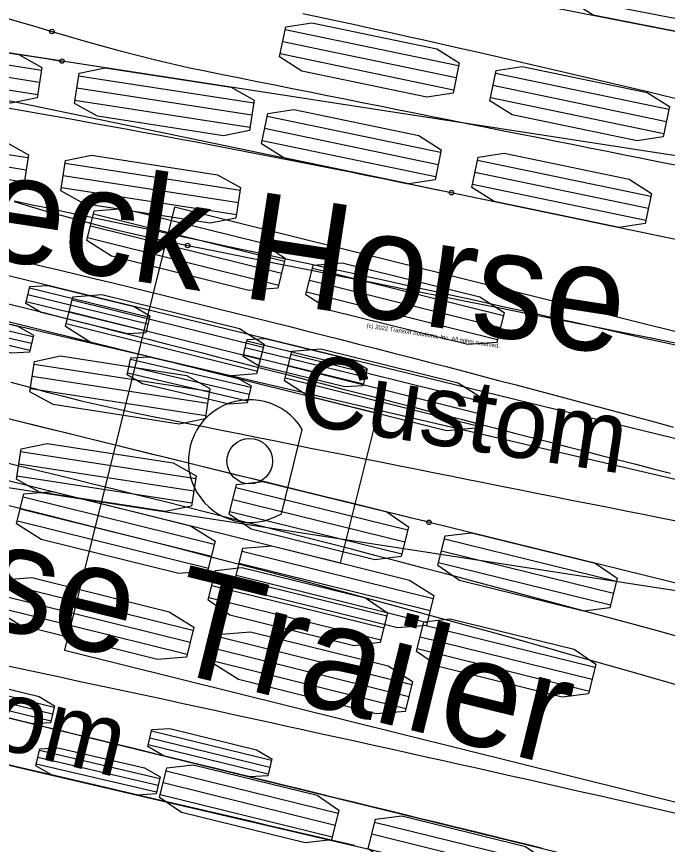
# Model space of a CAD drawing. Extents: x -14 to 1565148, y -25 to 642856.
# Drawn here: x 1565026.41 to 1565038.54, y 636492.98 to 636508.4 of the extents above; entities that cross this region are included whole.
import ezdxf

# ---------------------------------------------------------------- set-up
doc = ezdxf.new("R2010")
doc.units = 0
for name, color, linetype in [('DR_P_Headwall', 7, 'Continuous'), ('MT_P_Drums', 7, 'Continuous'), ('PM_P_Edge_Line', 7, 'Continuous'), ('TR_Turning_Path25', 7, 'Continuous'), ('TR_Turning_Path26', 7, 'Continuous'), ('TR_Turning_Path27', 7, 'Continuous'), ('TR_Turning_Path28 - Copy-1', 7, 'Continuous'), ('TR_Turning_Path29', 7, 'Continuous')]:
    doc.layers.add(name, color=color, linetype=linetype)

msp = doc.modelspace()

# ---------------------------------------------------------------- linework, layer by layer
at = {"layer": 'DR_P_Headwall'}
for p, q in [((1565044.399, 636499.139), (1565018.169, 636505.543)), ((1565028.858, 636502.665), (1565026.624, 636503.211)), ((1565028.889, 636502.792), (1565026.655, 636503.337)), ((1565028.827, 636502.539), (1565026.593, 636503.084)), ((1565032.937, 636501.804), (1565030.703, 636502.349)), ((1565032.906, 636501.677), (1565030.672, 636502.223)), ((1565032.875, 636501.551), (1565030.641, 636502.096)), ((1565016.272, 636497.771), (1565042.501, 636491.368)), ((1565027.115, 636495.526), (1565024.881, 636496.072)), ((1565027.053, 636495.273), (1565024.819, 636495.819)), ((1565027.084, 636495.4), (1565024.85, 636495.945)), ((1565031.163, 636494.538), (1565028.929, 636495.083)), ((1565031.132, 636494.411), (1565028.898, 636494.957)), ((1565031.101, 636494.285), (1565028.867, 636494.83))]:
    msp.add_line(p, q, dxfattribs=at)
for points in [[(1565026.244, 636503.906), (1565026.572, 636503.828), (1565026.9, 636503.75), (1565027.228, 636503.672), (1565027.555, 636503.593), (1565027.883, 636503.514), (1565028.21, 636503.435), (1565028.538, 636503.355), (1565028.865, 636503.276), (1565029.192, 636503.196), (1565029.519, 636503.115), (1565029.846, 636503.034), (1565030.173, 636502.954), (1565030.5, 636502.872), (1565030.827, 636502.791), (1565031.154, 636502.709), (1565031.48, 636502.627), (1565031.807, 636502.545), (1565032.134, 636502.462), (1565032.46, 636502.379), (1565032.786, 636502.296), (1565033.113, 636502.212), (1565033.439, 636502.129), (1565033.765, 636502.045), (1565034.091, 636501.96), (1565034.417, 636501.876), (1565034.743, 636501.791), (1565035.068, 636501.706), (1565035.394, 636501.62), (1565035.72, 636501.534), (1565036.045, 636501.449), (1565036.37, 636501.362), (1565036.696, 636501.276), (1565037.021, 636501.189), (1565037.346, 636501.102), (1565037.671, 636501.014), (1565037.996, 636500.927), (1565038.321, 636500.839), (1565038.646, 636500.751)], [(1565036.192, 636492.908), (1565035.871, 636492.986), (1565035.551, 636493.065), (1565035.23, 636493.143), (1565034.909, 636493.221), (1565034.589, 636493.299), (1565034.268, 636493.378), (1565033.948, 636493.456), (1565033.627, 636493.534), (1565033.307, 636493.612), (1565032.986, 636493.691), (1565032.666, 636493.769), (1565032.345, 636493.847), (1565032.025, 636493.925), (1565031.704, 636494.004), (1565031.384, 636494.082), (1565031.063, 636494.16), (1565030.743, 636494.238), (1565030.423, 636494.317), (1565030.102, 636494.395), (1565029.782, 636494.473), (1565029.462, 636494.551), (1565029.141, 636494.629), (1565028.821, 636494.708), (1565028.501, 636494.786), (1565028.18, 636494.864), (1565027.86, 636494.942), (1565027.54, 636495.02), (1565027.219, 636495.098), (1565026.899, 636495.176), (1565026.579, 636495.253), (1565026.258, 636495.33)]]:
    msp.add_lwpolyline(points, dxfattribs=at)
for points in [[(1565028.897, 636502.823), (1565028.82, 636502.508), (1565028.484, 636502.489), (1565026.875, 636502.882), (1565026.585, 636503.053), (1565026.662, 636503.369), (1565026.998, 636503.388), (1565028.607, 636502.995)], [(1565032.945, 636501.835), (1565032.867, 636501.519), (1565032.531, 636501.501), (1565030.923, 636501.893), (1565030.633, 636502.065), (1565030.71, 636502.381), (1565031.046, 636502.399), (1565032.655, 636502.007)], [(1565027.123, 636495.558), (1565027.046, 636495.242), (1565026.71, 636495.223), (1565025.101, 636495.616), (1565024.811, 636495.787), (1565024.889, 636496.103), (1565025.225, 636496.122), (1565026.833, 636495.729)], [(1565031.171, 636494.569), (1565031.094, 636494.254), (1565030.758, 636494.235), (1565029.149, 636494.628), (1565028.859, 636494.799), (1565028.936, 636495.115), (1565029.272, 636495.134), (1565030.881, 636494.741)]]:
    msp.add_lwpolyline(points, close=True, dxfattribs=at)
msp.add_arc((1564933.188, 636114.334), 396.808, 71.15589, 79.54898, dxfattribs=at)
at = {"layer": 'MT_P_Drums'}
for p, q in [((1565052.956, 636503.602), (1565017.377, 636509.092)), ((1565026.879, 636507.394), (1565023.618, 636507.898)), ((1565026.844, 636507.168), (1565023.583, 636507.671)), ((1565026.809, 636506.941), (1565023.548, 636507.445)), ((1565030.832, 636506.784), (1565027.571, 636507.288)), ((1565030.797, 636506.558), (1565027.536, 636507.061)), ((1565030.762, 636506.331), (1565027.501, 636506.835)), ((1565026.627, 636505.764), (1565023.366, 636506.267)), ((1565026.592, 636505.537), (1565023.331, 636506.04)), ((1565026.557, 636505.311), (1565023.296, 636505.814)), ((1565030.581, 636505.154), (1565027.319, 636505.657)), ((1565030.546, 636504.927), (1565027.284, 636505.43)), ((1565030.511, 636504.701), (1565027.249, 636505.204)), ((1565030.004, 636501.414), (1565026.742, 636501.918)), ((1565029.969, 636501.188), (1565026.707, 636501.691)), ((1565029.934, 636500.961), (1565026.672, 636501.465)), ((1565016.157, 636501.186), (1565051.736, 636495.696)), ((1565029.752, 636499.784), (1565026.49, 636500.287)), ((1565029.717, 636499.557), (1565026.456, 636500.061)), ((1565029.682, 636499.331), (1565026.421, 636499.834))]:
    msp.add_line(p, q, dxfattribs=at)
for points in [[(1565021.64, 636508.409), (1565021.971, 636508.361), (1565022.302, 636508.313), (1565022.633, 636508.265), (1565022.964, 636508.216), (1565023.294, 636508.167), (1565023.625, 636508.118), (1565023.956, 636508.069), (1565024.286, 636508.02), (1565024.617, 636507.97), (1565024.947, 636507.92), (1565025.278, 636507.871), (1565025.608, 636507.82), (1565025.939, 636507.77), (1565026.269, 636507.72), (1565026.599, 636507.669), (1565026.93, 636507.618), (1565027.26, 636507.567)], [(1565026.093, 636508.407), (1565026.42, 636508.312), (1565026.747, 636508.215), (1565027.073, 636508.118)], [(1565027.072, 636508.119), (1565027.394, 636508.023), (1565027.711, 636507.931), (1565028.028, 636507.843), (1565028.345, 636507.758), (1565028.662, 636507.676), (1565028.979, 636507.597), (1565029.295, 636507.522), (1565029.612, 636507.45), (1565029.928, 636507.383), (1565030.248, 636507.318), (1565030.574, 636507.253), (1565030.899, 636507.187), (1565031.225, 636507.122), (1565031.551, 636507.057), (1565031.876, 636506.992), (1565032.202, 636506.927), (1565032.527, 636506.862), (1565032.853, 636506.796), (1565033.179, 636506.731), (1565033.504, 636506.666), (1565033.83, 636506.601), (1565034.156, 636506.536), (1565034.481, 636506.471), (1565034.807, 636506.406), (1565035.133, 636506.341), (1565035.458, 636506.276), (1565035.784, 636506.211), (1565036.11, 636506.147), (1565036.435, 636506.082), (1565036.761, 636506.017), (1565037.087, 636505.952), (1565037.413, 636505.887), (1565037.738, 636505.822), (1565038.064, 636505.758), (1565038.39, 636505.693), (1565038.715, 636505.628)], [(1565026.372, 636504.949), (1565026.691, 636504.853), (1565027.011, 636504.76), (1565027.332, 636504.67), (1565027.654, 636504.583), (1565027.977, 636504.5), (1565028.3, 636504.419), (1565028.624, 636504.342), (1565028.949, 636504.269), (1565029.275, 636504.199), (1565029.602, 636504.133)], [(1565026.309, 636501.589), (1565026.635, 636501.497), (1565026.962, 636501.409), (1565027.291, 636501.324), (1565027.621, 636501.241), (1565027.953, 636501.163), (1565028.287, 636501.087), (1565028.623, 636501.015), (1565028.956, 636500.948), (1565029.282, 636500.882), (1565029.608, 636500.817), (1565029.934, 636500.752), (1565030.26, 636500.686), (1565030.587, 636500.621), (1565030.913, 636500.556), (1565031.239, 636500.491), (1565031.565, 636500.425), (1565031.891, 636500.36), (1565032.217, 636500.295), (1565032.543, 636500.23), (1565032.869, 636500.165), (1565033.195, 636500.1), (1565033.521, 636500.035), (1565033.847, 636499.97), (1565034.174, 636499.905), (1565034.5, 636499.84), (1565034.826, 636499.775), (1565035.152, 636499.71), (1565035.478, 636499.645), (1565035.804, 636499.58), (1565036.13, 636499.515), (1565036.456, 636499.45), (1565036.783, 636499.385), (1565037.109, 636499.32), (1565037.435, 636499.256), (1565037.761, 636499.191), (1565038.087, 636499.126), (1565038.413, 636499.061), (1565038.74, 636498.996)]]:
    msp.add_lwpolyline(points, dxfattribs=at)
for points in [[(1565026.888, 636507.45), (1565026.8, 636506.885), (1565026.317, 636506.785), (1565023.969, 636507.148), (1565023.539, 636507.388), (1565023.626, 636507.954), (1565024.109, 636508.054), (1565026.457, 636507.691)], [(1565030.841, 636506.84), (1565030.754, 636506.275), (1565030.271, 636506.175), (1565027.922, 636506.538), (1565027.492, 636506.778), (1565027.579, 636507.344), (1565028.062, 636507.444), (1565030.411, 636507.081)], [(1565026.636, 636505.82), (1565026.549, 636505.254), (1565026.066, 636505.155), (1565023.718, 636505.517), (1565023.287, 636505.758), (1565023.375, 636506.323), (1565023.857, 636506.423), (1565026.206, 636506.061)], [(1565030.589, 636505.21), (1565030.502, 636504.644), (1565030.019, 636504.545), (1565027.671, 636504.907), (1565027.241, 636505.148), (1565027.328, 636505.713), (1565027.811, 636505.813), (1565030.159, 636505.45)], [(1565030.012, 636501.471), (1565029.925, 636500.905), (1565029.442, 636500.805), (1565027.094, 636501.168), (1565026.664, 636501.409), (1565026.751, 636501.974), (1565027.234, 636502.074), (1565029.582, 636501.711)], [(1565029.761, 636499.84), (1565029.673, 636499.275), (1565029.19, 636499.175), (1565026.842, 636499.537), (1565026.412, 636499.778), (1565026.499, 636500.343), (1565026.982, 636500.443), (1565029.33, 636500.081)]]:
    msp.add_lwpolyline(points, close=True, dxfattribs=at)
for centre in [(1565027.072, 636508.119), (1565027.073, 636508.118), (1565027.26, 636507.567), (1565029.602, 636504.133), (1565029.602, 636504.133)]:
    msp.add_circle(centre, 0.0417, dxfattribs=at)
msp.add_arc((1566036.717, 641528.725), 5124.53, 258.665987, 259.085837, dxfattribs=at)
at = {"layer": 'PM_P_Edge_Line'}
for p, q in [((1565042.268, 636498.941), (1565015.972, 636505.069)), ((1565026.72, 636502.431), (1565024.481, 636502.953)), ((1565026.691, 636502.304), (1565024.451, 636502.826)), ((1565026.661, 636502.177), (1565024.421, 636502.699)), ((1565030.778, 636501.485), (1565028.538, 636502.007)), ((1565030.749, 636501.358), (1565028.509, 636501.88)), ((1565030.719, 636501.232), (1565028.479, 636501.754)), ((1565014.156, 636497.278), (1565040.452, 636491.15)), ((1565029.081, 636494.201), (1565026.841, 636494.723)), ((1565029.051, 636494.074), (1565026.811, 636494.596)), ((1565029.022, 636493.948), (1565026.782, 636494.47))]:
    msp.add_line(p, q, dxfattribs=at)
for points in [[(1565026.728, 636502.462), (1565026.654, 636502.146), (1565026.318, 636502.124), (1565024.705, 636502.499), (1565024.414, 636502.668), (1565024.488, 636502.984), (1565024.824, 636503.007), (1565026.436, 636502.631)], [(1565030.786, 636501.517), (1565030.712, 636501.2), (1565030.376, 636501.178), (1565028.763, 636501.554), (1565028.472, 636501.722), (1565028.546, 636502.039), (1565028.882, 636502.061), (1565030.494, 636501.685)], [(1565029.088, 636494.233), (1565029.015, 636493.916), (1565028.679, 636493.894), (1565027.066, 636494.27), (1565026.775, 636494.438), (1565026.848, 636494.755), (1565027.184, 636494.777), (1565028.797, 636494.401)]]:
    msp.add_lwpolyline(points, close=True, dxfattribs=at)
for points in [[(1565026.266, 636503.048), (1565026.592, 636502.965), (1565026.919, 636502.883), (1565027.245, 636502.8), (1565027.571, 636502.717), (1565027.897, 636502.634), (1565028.223, 636502.551), (1565028.549, 636502.468), (1565028.874, 636502.385), (1565029.2, 636502.302), (1565029.525, 636502.219), (1565029.851, 636502.136), (1565030.176, 636502.053), (1565030.501, 636501.97), (1565030.826, 636501.887), (1565031.151, 636501.804), (1565031.476, 636501.721), (1565031.801, 636501.637), (1565032.125, 636501.554), (1565032.45, 636501.471), (1565032.774, 636501.388), (1565033.098, 636501.305), (1565033.423, 636501.222), (1565033.747, 636501.138), (1565034.071, 636501.055), (1565034.395, 636500.972), (1565034.719, 636500.889), (1565035.042, 636500.805), (1565035.366, 636500.722), (1565035.689, 636500.639), (1565036.013, 636500.556), (1565036.336, 636500.472), (1565036.66, 636500.389), (1565036.983, 636500.306), (1565037.306, 636500.222), (1565037.629, 636500.139), (1565037.952, 636500.056), (1565038.275, 636499.972), (1565038.598, 636499.889)], [(1565032.711, 636492.954), (1565032.387, 636493.03), (1565032.063, 636493.105), (1565031.74, 636493.18), (1565031.416, 636493.256), (1565031.093, 636493.331), (1565030.77, 636493.407), (1565030.447, 636493.482), (1565030.124, 636493.557), (1565029.801, 636493.632), (1565029.478, 636493.708), (1565029.155, 636493.783), (1565028.833, 636493.858), (1565028.51, 636493.933), (1565028.188, 636494.008), (1565027.866, 636494.083), (1565027.543, 636494.158), (1565027.221, 636494.234), (1565026.899, 636494.309), (1565026.577, 636494.384), (1565026.256, 636494.459)]]:
    msp.add_lwpolyline(points, dxfattribs=at)
msp.add_arc((1564951.274, 636194.746), 313.634, 73.06523, 83.0109, dxfattribs=at)
at = {"layer": 'TR_Turning_Path25'}
for p, q in [((1565034.649, 636507.476), (1565031.418, 636508.148)), ((1565034.603, 636507.252), (1565031.372, 636507.923)), ((1565034.556, 636507.027), (1565031.325, 636507.699)), ((1565038.566, 636506.662), (1565035.335, 636507.334)), ((1565024.726, 636507.152), (1565059.972, 636499.825)), ((1565038.519, 636506.438), (1565035.288, 636507.109)), ((1565038.472, 636506.213), (1565035.241, 636506.885)), ((1565034.314, 636505.861), (1565031.083, 636506.532)), ((1565034.267, 636505.636), (1565031.036, 636506.308)), ((1565034.22, 636505.412), (1565030.989, 636506.084)), ((1565038.23, 636505.047), (1565034.999, 636505.718)), ((1565038.183, 636504.822), (1565034.952, 636505.494)), ((1565038.137, 636504.598), (1565034.906, 636505.269))]:
    msp.add_line(p, q, dxfattribs=at)
for points in [[(1565031.748, 636508.454), (1565032.07, 636508.385), (1565032.392, 636508.315), (1565032.714, 636508.245), (1565033.036, 636508.174), (1565033.358, 636508.103), (1565033.679, 636508.032), (1565034.001, 636507.96), (1565034.322, 636507.889), (1565034.644, 636507.816), (1565034.965, 636507.744), (1565035.286, 636507.671), (1565035.607, 636507.597), (1565035.928, 636507.524), (1565036.249, 636507.45), (1565036.57, 636507.375), (1565036.891, 636507.301), (1565037.212, 636507.226), (1565037.532, 636507.15), (1565037.853, 636507.075), (1565038.173, 636506.998), (1565038.494, 636506.922), (1565038.814, 636506.845)], [(1565026.208, 636506.7), (1565026.529, 636506.645), (1565026.849, 636506.589), (1565027.169, 636506.533), (1565027.489, 636506.476), (1565027.809, 636506.419), (1565028.129, 636506.361), (1565028.449, 636506.303), (1565028.769, 636506.244), (1565029.089, 636506.185), (1565029.408, 636506.126), (1565029.728, 636506.066), (1565030.048, 636506.006), (1565030.367, 636505.945), (1565030.687, 636505.884), (1565031.006, 636505.822), (1565031.326, 636505.76), (1565031.645, 636505.698), (1565031.964, 636505.635), (1565032.284, 636505.571), (1565032.603, 636505.508), (1565032.922, 636505.443), (1565033.241, 636505.379), (1565033.56, 636505.314), (1565033.879, 636505.248), (1565034.198, 636505.183), (1565034.516, 636505.116)]]:
    msp.add_lwpolyline(points, dxfattribs=at)
for points in [[(1565034.661, 636507.532), (1565034.545, 636506.972), (1565034.057, 636506.897), (1565031.731, 636507.381), (1565031.314, 636507.643), (1565031.43, 636508.203), (1565031.917, 636508.278), (1565034.244, 636507.795)], [(1565038.577, 636506.718), (1565038.461, 636506.158), (1565037.973, 636506.083), (1565035.647, 636506.567), (1565035.23, 636506.829), (1565035.346, 636507.389), (1565035.834, 636507.464), (1565038.16, 636506.98)], [(1565034.325, 636505.916), (1565034.209, 636505.356), (1565033.721, 636505.282), (1565031.395, 636505.765), (1565030.978, 636506.028), (1565031.094, 636506.588), (1565031.582, 636506.663), (1565033.908, 636506.179)], [(1565038.241, 636505.102), (1565038.125, 636504.542), (1565037.638, 636504.467), (1565035.311, 636504.951), (1565034.894, 636505.214), (1565035.011, 636505.774), (1565035.498, 636505.849), (1565037.824, 636505.365)]]:
    msp.add_lwpolyline(points, close=True, dxfattribs=at)
msp.add_circle((1565034.516, 636505.116), 0.0417, dxfattribs=at)
msp.add_arc((1564967.411, 636209.604), 308.945, 69.72175, 81.14322, dxfattribs=at)
at = {"layer": 'TR_Turning_Path26'}
for p, q in [((1565043.808, 636496.588), (1565008.85, 636505.186)), ((1565030.499, 636499.625), (1565033.703, 636498.837)), ((1565030.444, 636499.403), (1565033.648, 636498.615)), ((1565030.389, 636499.18), (1565033.594, 636498.392)), ((1565034.383, 636498.67), (1565037.587, 636497.882)), ((1565034.328, 636498.447), (1565037.533, 636497.659)), ((1565034.273, 636498.225), (1565037.478, 636497.437)), ((1565030.104, 636498.023), (1565033.309, 636497.235)), ((1565030.05, 636497.8), (1565033.254, 636497.012)), ((1565029.995, 636497.578), (1565033.2, 636496.79)), ((1565033.989, 636497.068), (1565037.193, 636496.279)), ((1565033.934, 636496.845), (1565037.139, 636496.057)), ((1565033.879, 636496.623), (1565037.084, 636495.834)), ((1565029.201, 636494.349), (1565032.405, 636493.561)), ((1565029.146, 636494.127), (1565032.351, 636493.338)), ((1565029.091, 636493.904), (1565032.296, 636493.116)), ((1565033.085, 636493.394), (1565036.29, 636492.606)), ((1565033.03, 636493.171), (1565036.235, 636492.383))]:
    msp.add_line(p, q, dxfattribs=at)
msp.add_lwpolyline([(1565034.098, 636498.976), (1565033.774, 636499.056), (1565033.45, 636499.135), (1565033.127, 636499.215), (1565032.803, 636499.294), (1565032.48, 636499.374), (1565032.157, 636499.453), (1565031.833, 636499.533), (1565031.51, 636499.612), (1565031.186, 636499.692), (1565030.863, 636499.771), (1565030.539, 636499.851), (1565030.216, 636499.931), (1565029.892, 636500.01), (1565029.568, 636500.09), (1565029.245, 636500.169), (1565028.921, 636500.248), (1565028.598, 636500.328), (1565028.274, 636500.407), (1565027.95, 636500.487), (1565027.627, 636500.566), (1565027.303, 636500.646), (1565026.98, 636500.725), (1565026.656, 636500.804), (1565026.332, 636500.884)], dxfattribs=at)
for points in [[(1565030.376, 636499.125), (1565030.512, 636499.68), (1565031.002, 636499.737), (1565033.309, 636499.17), (1565033.717, 636498.892), (1565033.58, 636498.337), (1565033.09, 636498.28), (1565030.783, 636498.847)], [(1565034.26, 636498.17), (1565034.396, 636498.725), (1565034.886, 636498.782), (1565037.193, 636498.215), (1565037.601, 636497.937), (1565037.464, 636497.381), (1565036.974, 636497.324), (1565034.667, 636497.892)], [(1565029.981, 636497.523), (1565030.118, 636498.078), (1565030.608, 636498.135), (1565032.915, 636497.568), (1565033.323, 636497.29), (1565033.186, 636496.735), (1565032.696, 636496.678), (1565030.389, 636497.245)], [(1565033.866, 636496.567), (1565034.002, 636497.123), (1565034.492, 636497.18), (1565036.799, 636496.612), (1565037.207, 636496.335), (1565037.07, 636495.779), (1565036.58, 636495.722), (1565034.273, 636496.29)], [(1565029.078, 636493.849), (1565029.214, 636494.404), (1565029.704, 636494.461), (1565032.012, 636493.894), (1565032.419, 636493.616), (1565032.282, 636493.061), (1565031.793, 636493.004), (1565029.485, 636493.571)], [(1565032.962, 636492.894), (1565033.099, 636493.449), (1565033.589, 636493.506), (1565035.896, 636492.939), (1565036.303, 636492.661), (1565036.167, 636492.105), (1565035.677, 636492.048), (1565033.37, 636492.616)]]:
    msp.add_lwpolyline(points, close=True, dxfattribs=at)
msp.add_circle((1565034.098, 636498.976), 0.0417, dxfattribs=at)
at = {"layer": 'TR_Turning_Path27'}
for p, q in [((1565032.013, 636509.43), (1565079.048, 636500.214)), ((1565039.986, 636508.102), (1565036.747, 636508.736))]:
    msp.add_line(p, q, dxfattribs=at)
msp.add_lwpolyline([(1565040.085, 636508.607), (1565039.975, 636508.046), (1565039.488, 636507.965), (1565037.157, 636508.422), (1565036.737, 636508.68), (1565036.847, 636509.242), (1565037.333, 636509.322), (1565039.665, 636508.865)], close=True, dxfattribs=at)
at = {"layer": 'TR_Turning_Path28 - Copy-1'}
for p, q in [((1565029.355, 636504.843), (1565028.331, 636500.718)), ((1565075.873, 636493.296), (1565029.355, 636504.843)), ((1565027.849, 636504.723), (1565031.407, 636503.84)), ((1565027.794, 636504.501), (1565031.352, 636503.618)), ((1565027.738, 636504.279), (1565031.297, 636503.395)), ((1565031.925, 636503.712), (1565035.484, 636502.828)), ((1565033.141, 636501.001), (1565022.854, 636503.555)), ((1565031.87, 636503.489), (1565035.429, 636502.606)), ((1565031.815, 636503.267), (1565035.373, 636502.383)), ((1565027.451, 636503.122), (1565031.01, 636502.239)), ((1565027.396, 636502.9), (1565030.955, 636502.016)), ((1565027.341, 636502.677), (1565030.9, 636501.794)), ((1565031.528, 636502.11), (1565035.086, 636501.227)), ((1565031.472, 636501.888), (1565035.031, 636501.004)), ((1565031.417, 636501.665), (1565034.976, 636500.782)), ((1565032.451, 636498.219), (1565033.141, 636501.001)), ((1565022.163, 636500.773), (1565032.451, 636498.219)), ((1565028.331, 636500.718), (1565027.307, 636496.594)), ((1565031.347, 636499.137), (1565031.737, 636500.706)), ((1565026.54, 636499.45), (1565030.098, 636498.567)), ((1565026.485, 636499.228), (1565030.043, 636498.344)), ((1565026.429, 636499.005), (1565029.988, 636498.122)), ((1565030.616, 636498.438), (1565034.175, 636497.555)), ((1565030.561, 636498.216), (1565034.12, 636497.332)), ((1565030.506, 636497.993), (1565034.064, 636497.11)), ((1565026.142, 636497.849), (1565029.701, 636496.965)), ((1565026.087, 636497.626), (1565029.646, 636496.743)), ((1565026.032, 636497.404), (1565029.59, 636496.521)), ((1565030.219, 636496.837), (1565033.777, 636495.953)), ((1565027.307, 636496.594), (1565073.825, 636485.046)), ((1565030.163, 636496.614), (1565033.722, 636495.731)), ((1565030.108, 636496.392), (1565033.667, 636495.509))]:
    msp.add_line(p, q, dxfattribs=at)
for points in [[(1565038.794, 636502.249), (1565038.468, 636502.323), (1565038.141, 636502.396), (1565037.815, 636502.469), (1565037.489, 636502.543), (1565037.163, 636502.616), (1565036.837, 636502.689), (1565036.51, 636502.762), (1565036.184, 636502.835), (1565035.858, 636502.907), (1565035.531, 636502.98), (1565035.205, 636503.052), (1565034.878, 636503.124), (1565034.552, 636503.197), (1565034.225, 636503.269), (1565033.899, 636503.34), (1565033.572, 636503.412), (1565033.245, 636503.484), (1565032.919, 636503.555), (1565032.592, 636503.627), (1565032.265, 636503.698), (1565031.938, 636503.769), (1565031.612, 636503.84), (1565031.285, 636503.911), (1565030.958, 636503.981), (1565030.631, 636504.052), (1565030.304, 636504.122), (1565029.977, 636504.192), (1565029.65, 636504.262), (1565029.323, 636504.332), (1565028.996, 636504.402), (1565028.669, 636504.472), (1565028.341, 636504.541), (1565028.014, 636504.61), (1565027.687, 636504.68), (1565027.36, 636504.749), (1565027.032, 636504.818), (1565026.705, 636504.886), (1565026.378, 636504.955)], [(1565038.855, 636493.518), (1565038.532, 636493.592), (1565038.21, 636493.665), (1565037.887, 636493.739), (1565037.564, 636493.812), (1565037.241, 636493.885), (1565036.918, 636493.958), (1565036.595, 636494.031), (1565036.272, 636494.104), (1565035.949, 636494.177), (1565035.626, 636494.249), (1565035.303, 636494.322), (1565034.98, 636494.394), (1565034.657, 636494.466), (1565034.334, 636494.538), (1565034.011, 636494.61), (1565033.688, 636494.682), (1565033.364, 636494.754), (1565033.041, 636494.825), (1565032.718, 636494.897), (1565032.395, 636494.968), (1565032.072, 636495.039), (1565031.749, 636495.11), (1565031.425, 636495.181), (1565031.102, 636495.252), (1565030.779, 636495.322), (1565030.456, 636495.393), (1565030.133, 636495.463), (1565029.809, 636495.533), (1565029.486, 636495.603), (1565029.163, 636495.673), (1565028.839, 636495.743), (1565028.516, 636495.812), (1565028.193, 636495.882), (1565027.869, 636495.951), (1565027.546, 636496.02), (1565027.222, 636496.089), (1565026.899, 636496.158), (1565026.576, 636496.227), (1565026.252, 636496.295)]]:
    msp.add_lwpolyline(points, dxfattribs=at)
for points in [[(1565027.725, 636504.223), (1565027.863, 636504.779), (1565028.402, 636504.822), (1565030.964, 636504.186), (1565031.421, 636503.895), (1565031.283, 636503.34), (1565030.744, 636503.296), (1565028.181, 636503.933)], [(1565031.801, 636503.212), (1565031.939, 636503.767), (1565032.479, 636503.81), (1565035.041, 636503.174), (1565035.497, 636502.883), (1565035.36, 636502.328), (1565034.82, 636502.285), (1565032.258, 636502.921)], [(1565027.327, 636502.622), (1565027.465, 636503.177), (1565028.005, 636503.221), (1565030.567, 636502.585), (1565031.024, 636502.294), (1565030.886, 636501.739), (1565030.346, 636501.695), (1565027.784, 636502.331)], [(1565031.403, 636501.61), (1565031.541, 636502.165), (1565032.081, 636502.209), (1565034.643, 636501.573), (1565035.1, 636501.282), (1565034.962, 636500.727), (1565034.422, 636500.683), (1565031.86, 636501.319)], [(1565026.416, 636498.95), (1565026.553, 636499.505), (1565027.093, 636499.549), (1565029.655, 636498.913), (1565030.112, 636498.622), (1565029.974, 636498.067), (1565029.435, 636498.023), (1565026.872, 636498.659)], [(1565030.492, 636497.938), (1565030.63, 636498.493), (1565031.169, 636498.537), (1565033.732, 636497.901), (1565034.188, 636497.61), (1565034.051, 636497.055), (1565033.511, 636497.011), (1565030.949, 636497.647)], [(1565026.018, 636497.349), (1565026.156, 636497.904), (1565026.696, 636497.947), (1565029.258, 636497.311), (1565029.715, 636497.021), (1565029.577, 636496.465), (1565029.037, 636496.422), (1565026.475, 636497.058)], [(1565030.094, 636496.337), (1565030.232, 636496.892), (1565030.772, 636496.936), (1565033.334, 636496.3), (1565033.791, 636496.009), (1565033.653, 636495.453), (1565033.113, 636495.41), (1565030.551, 636496.046)]]:
    msp.add_lwpolyline(points, close=True, dxfattribs=at)
msp.add_circle((1565030.758, 636500.116), 0.424, dxfattribs=at)
msp.add_arc((1565030.758, 636500.116), 1.143, 31.0586, 301.0586, dxfattribs=at)
at = {"layer": 'TR_Turning_Path29'}
msp.add_arc((1565018.671, 636391.904), 129.304, 86.34072, 118.81406, dxfattribs=at)

# ---------------------------------------------------------------- texts
at = {"layer": 'MT_P_Drums'}
for s, height, p in [('Gooseneck Horse Trailer', 2, (1565016.462, 636505.348)), ('(c) 2022 Transoft Solutions, Inc. All rights reserved.', 0.08, (1565032.931, 636502.604)), ('Custom', 1.3333, (1565031.615, 636500.818))]:
    msp.add_text(s, height=height, rotation=351.2276, dxfattribs=at).set_placement(p)
at = {"layer": 'TR_Turning_Path25'}
msp.add_text('Gooseneck Horse Trailer', height=2, rotation=348.2571, dxfattribs=at).set_placement((1565025.246, 636511.292))
at = {"layer": 'TR_Turning_Path26'}
for s, height, p in [('Gooseneck Horse Trailer', 2, (1565007.609, 636501.536)), ('Custom', 1.3333, (1565022.305, 636495.691))]:
    msp.add_text(s, height=height, rotation=346.1825, dxfattribs=at).set_placement(p)

doc.saveas('drawing.dxf')
